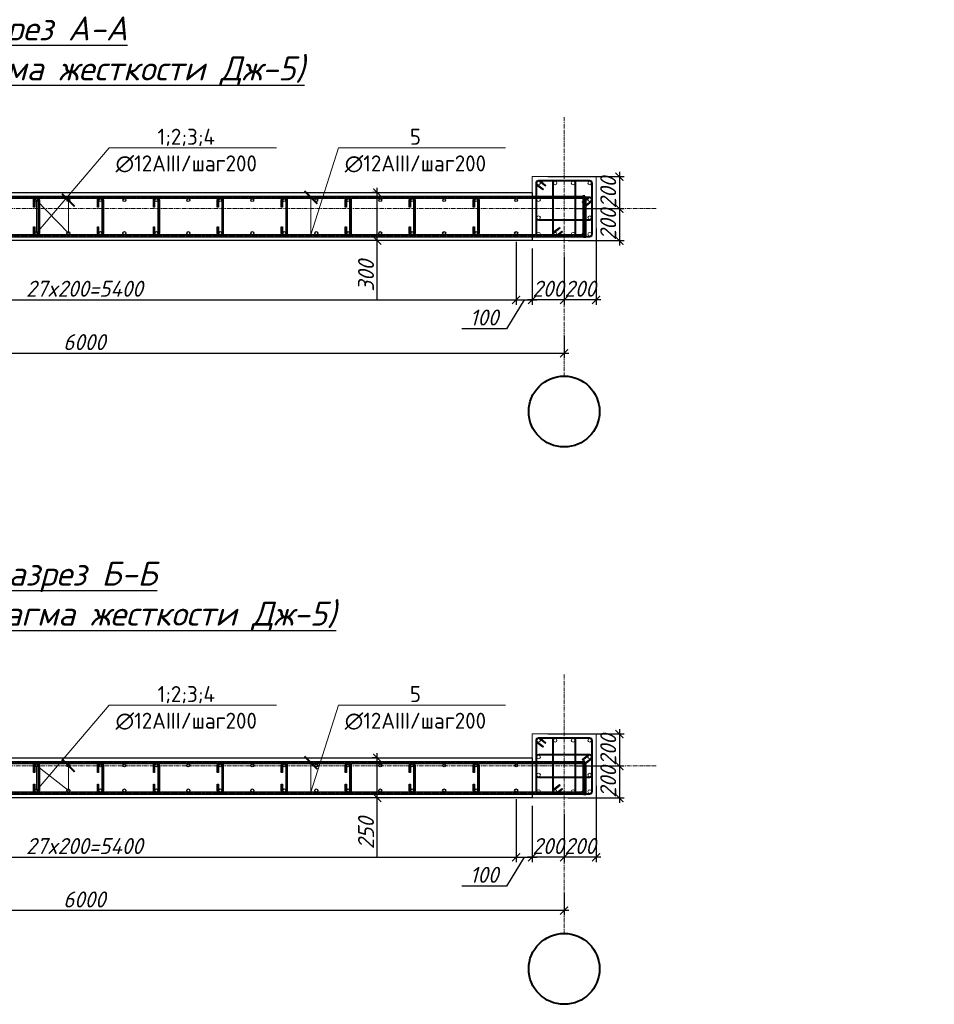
# Model space of a CAD drawing. Header units: millimetres. Extents: x -33345 to 4712671, y -3392 to 121473.
# Tile 1032 of 1056: x 4135651 to 4147090, y 68028 to 80336. Entities that reach past the tile are written whole.
import ezdxf
from ezdxf import colors
from ezdxf.entities.mleader import LeaderData, LeaderLine
from ezdxf.math import Vec2, Vec3

# ---------------------------------------------------------------- set-up
doc = ezdxf.new("R2010")
doc.units = ezdxf.units.MM
for name, pattern in [('AM_DIN_G_W050', [13.75, 9.75, -1.5, 1, -1.5]), ('ГОСТ 2.303 5', [24, 20, -1.5, 1, -1.5]), ('ГОСТ 2.303 6', [12, 8, -1.5, 1, -1.5]), ('осевая', [2, 1.25, -0.25, 0.25, -0.25])]:
    doc.linetypes.add(name, pattern=pattern)
for name, color, linetype, lineweight in [('.', 7, 'Continuous', 15), ('w-line', 7, 'Continuous', 0), ('w-Армирования', 172, 'Continuous', 30), ('КЖ_ОСИ', 1, 'Continuous', 25), ('ос КЖ', 242, 'осевая', 15)]:
    doc.layers.add(name, color=color, linetype=linetype, lineweight=lineweight)
doc.styles.add('_text', font='isocpeui.ttf')
doc.styles.add('GOST-2.304_Type-B', font='GOST Common.ttf')
doc.styles.add('GOST-2.304_Type-B_italic', font='GOST Common Italic.ttf')
doc.styles.add('X-U-RW-01$0$StyleROMANS', font='GOTHIC.TTF')
doc.dimstyles.new('A_100', dxfattribs={"dimtxt": 100, "dimasz": 50, "dimexe": 30, "dimexo": 50, "dimgap": 20, "dimtad": 1, "dimdec": 0, "dimtxsty": 'GOST-2.304_Type-B_italic', "dimblk": 'ARCHTICK', "dimcen": 0, "dimdle": 30, "dimclrd": 256, "dimclre": 256, "dimadec": 0, "dimazin": 0, "dimtfac": 1, "dimtdec": 0, "dimtmove": 0, "dimatfit": 3, "dimfxl": 1, "dimlwd": -1, "dimlwe": -1, "dimarcsym": 1})

# ---------------------------------------------------------------- blocks, each defined once
blk = doc.blocks.new('_ArchTick')
at = {"color": 0, "linetype": 'ByBlock', "const_width": 0.15}
blk.add_lwpolyline([(-0.5, -0.5), (0.5, 0.5)], dxfattribs=at)
blk = doc.blocks.new('*D790')
at = {"transparency": 16777216}
for p, q in [((3979193.3, 1530551.1), (3979193.3, 1530412.1)), ((3973193.3, 1530527.9), (3973193.3, 1530412.1)), ((3979223.3, 1530442.1), (3973163.3, 1530442.1))]:
    blk.add_line(p, q, dxfattribs=at)
at = {"layer": 'Defpoints', "color": 0, "lineweight": 0, "transparency": 16777216}
for p in [(3979193.3, 1530601.1), (3973193.3, 1530577.9), (3973193.3, 1530442.1)]:
    blk.add_point(p, dxfattribs=at)
at = {"transparency": 16777216, "xscale": 50, "yscale": 50, "zscale": 50, "rotation": 180}
blk.add_blockref('_ArchTick', (3973193.3, 1530442.1), dxfattribs=at)
at = {"transparency": 16777216, "xscale": 50, "yscale": 50, "zscale": 50}
blk.add_blockref('_ArchTick', (3979193.3, 1530442.1), dxfattribs=at)
at = {"color": 0, "transparency": 16777216, "insert": (3976193.3, 1530512.1), "char_height": 100, "attachment_point": 5, "style": 'GOST-2.304_Type-B_italic'}
blk.add_mtext('6000', dxfattribs=at)
blk = doc.blocks.new('sg')
at = {"layer": 'w-line', "color": 0, "ltscale": 100}
blk.add_lwpolyline([(-221433862, 49544442), (-221428862, 49544442), (-221428862, 49549442), (-221433862, 49549442)], close=True, dxfattribs=at)
at = {"layer": 'w-Армирования', "color": 0, "lineweight": 13, "ltscale": 100}
for points in [[(-221432986, 49548466), (-221433441, 49548827, -0.736456), (-221433362, 49549082), (-221429362, 49549082, -0.414214), (-221429222, 49548942), (-221429222, 49544942, -0.414214), (-221429362, 49544802), (-221433362, 49544802, -0.414214), (-221433502, 49544942), (-221433502, 49548942, -0.650993), (-221433268, 49549046), (-221432831, 49548700), (-221432782, 49548762), (-221433214, 49549105, 0.651037), (-221433582, 49548942), (-221433582, 49544942, 0.414214), (-221433362, 49544722), (-221429362, 49544722, 0.414214), (-221429142, 49544942), (-221429142, 49548942, 0.414214), (-221429362, 49549162), (-221433362, 49549162, 0.736455), (-221433487, 49548761), (-221433035, 49548403)], [(-221431684, 49545420), (-221432147, 49545053, 0.716172), (-221432062, 49544802), (-221430662, 49544802, 0.414214), (-221430522, 49544942), (-221430522, 49548942, 0.414214), (-221430662, 49549082), (-221432062, 49549082, 0.414214), (-221432202, 49548942), (-221432202, 49544942, 0.645115), (-221431970, 49544837), (-221431530, 49545186), (-221431480, 49545123), (-221431916, 49544778, -0.647456), (-221432282, 49544942), (-221432282, 49548942, -0.414214), (-221432062, 49549162), (-221430662, 49549162, -0.414214), (-221430442, 49548942), (-221430442, 49544942, -0.414214), (-221430662, 49544722), (-221432062, 49544722, -0.740274), (-221432185, 49545124), (-221431734, 49545482)], [(-221429895, 49547398), (-221429455, 49547747, -0.645139), (-221429222, 49547642), (-221429222, 49546242, -0.414214), (-221429362, 49546102), (-221433362, 49546102, -0.414214), (-221433502, 49546242), (-221433502, 49547642, -0.414214), (-221433362, 49547782), (-221429362, 49547782, -0.742415), (-221429285, 49547525), (-221429740, 49547164), (-221429691, 49547102), (-221429239, 49547459, 0.740274), (-221429362, 49547862), (-221433362, 49547862, 0.414214), (-221433582, 49547642), (-221433582, 49546242, 0.414214), (-221433362, 49546022), (-221429362, 49546022, 0.414214), (-221429142, 49546242), (-221429142, 49547642, 0.647459), (-221429508, 49547806), (-221429944, 49547461)]]:
    blk.add_lwpolyline(points, format="xyb", close=True, dxfattribs=at)
for centre in [(-221433362, 49548942), (-221432062, 49548942), (-221430662, 49548942), (-221429362, 49548942), (-221433362, 49547642), (-221429362, 49547642), (-221433362, 49546242), (-221429362, 49546242), (-221433362, 49544942), (-221432062, 49544942), (-221430662, 49544942), (-221429362, 49544942)]:
    blk.add_circle(centre, 140, dxfattribs=at)
at = {"layer": 'КЖ_ОСИ', "color": 0, "linetype": 'AM_DIN_G_W050', "lineweight": 13, "ltscale": 100}
for points in [[(-221432807, 49548731), (-221433250, 49549083, 0.627497), (-221433542, 49548942), (-221433542, 49544942, 0.414214), (-221433362, 49544762), (-221429362, 49544762, 0.414214), (-221429182, 49544942), (-221429182, 49548942, 0.414214), (-221429362, 49549122), (-221433362, 49549122, 0.701633), (-221433477, 49548804), (-221433011, 49548434)], [(-221431505, 49545154), (-221431949, 49544802, -0.630612), (-221432242, 49544942), (-221432242, 49548942, -0.414214), (-221432062, 49549122), (-221430662, 49549122, -0.414214), (-221430482, 49548942), (-221430482, 49544942, -0.414214), (-221430662, 49544762), (-221432062, 49544762, -0.630602), (-221432202, 49545055), (-221431709, 49545451)], [(-221429715, 49547133), (-221429222, 49547529, 0.630612), (-221429362, 49547822), (-221433362, 49547822, 0.414214), (-221433542, 49547642), (-221433542, 49546242, 0.414214), (-221433362, 49546062), (-221429362, 49546062, 0.414214), (-221429182, 49546242), (-221429182, 49547642, 0.630602), (-221429475, 49547782), (-221429919, 49547430)]]:
    blk.add_lwpolyline(points, format="xyb", dxfattribs=at)
blk = doc.blocks.new('*D794')
at = {"transparency": 16777216}
for p, q in [((3973493.6, 1531134.4), (3973493.6, 1530745.9)), ((3978893.6, 1531138.1), (3978893.6, 1530745.9)), ((3973463.6, 1530775.9), (3978923.6, 1530775.9))]:
    blk.add_line(p, q, dxfattribs=at)
at = {"layer": 'Defpoints', "color": 0, "lineweight": 0, "transparency": 16777216}
for p in [(3973493.6, 1531184.4), (3978893.6, 1531188.1), (3978893.6, 1530775.9)]:
    blk.add_point(p, dxfattribs=at)
at = {"transparency": 16777216, "xscale": 50, "yscale": 50, "zscale": 50, "rotation": 180}
blk.add_blockref('_ArchTick', (3973493.6, 1530775.9), dxfattribs=at)
at = {"transparency": 16777216, "xscale": 50, "yscale": 50, "zscale": 50}
blk.add_blockref('_ArchTick', (3978893.6, 1530775.9), dxfattribs=at)
at = {"color": 0, "transparency": 16777216, "insert": (3976193.6, 1530845.9), "char_height": 100, "attachment_point": 5, "style": 'GOST-2.304_Type-B_italic'}
blk.add_mtext('27x200=5400', dxfattribs=at)
blk = doc.blocks.new('*D795')
at = {"transparency": 16777216}
for p, q in [((3978893.6, 1531138.1), (3978893.6, 1530745.9)), ((3978993.3, 1531096.5), (3978993.3, 1530745.9)), ((3978943.5, 1530775.9), (3978832.2, 1530596.1)), ((3978863.6, 1530775.9), (3979023.3, 1530775.9)), ((3978832.2, 1530596.1), (3978554.1, 1530596.1))]:
    blk.add_line(p, q, dxfattribs=at)
at = {"layer": 'Defpoints', "color": 0, "lineweight": 0, "transparency": 16777216}
for p in [(3978893.6, 1531188.1), (3978993.3, 1531146.5), (3978993.3, 1530775.9)]:
    blk.add_point(p, dxfattribs=at)
at = {"transparency": 16777216, "xscale": 50, "yscale": 50, "zscale": 50, "rotation": 180}
blk.add_blockref('_ArchTick', (3978893.6, 1530775.9), dxfattribs=at)
at = {"transparency": 16777216, "xscale": 50, "yscale": 50, "zscale": 50}
blk.add_blockref('_ArchTick', (3978993.3, 1530775.9), dxfattribs=at)
at = {"color": 0, "transparency": 16777216, "insert": (3978693.1, 1530666.1), "char_height": 100, "attachment_point": 5, "style": 'GOST-2.304_Type-B_italic'}
blk.add_mtext('100', dxfattribs=at)
blk = doc.blocks.new('*D796')
at = {"transparency": 16777216}
for p, q in [((3978024.3, 1531116.5), (3978024.3, 1531476.5)), ((3978023.5, 1531446.5), (3977994.3, 1531446.5)), ((3978023.5, 1531146.5), (3977994.3, 1531146.5)), ((3978024.3, 1530777.8), (3978024.3, 1531146.5))]:
    blk.add_line(p, q, dxfattribs=at)
at = {"layer": 'Defpoints', "color": 0, "lineweight": 0, "transparency": 16777216}
for p in [(3978024.3, 1531446.5), (3978073.5, 1531446.5), (3978073.5, 1531146.5)]:
    blk.add_point(p, dxfattribs=at)
at = {"transparency": 16777216, "xscale": 50, "yscale": 50, "zscale": 50}
for p, rotation in [((3978024.3, 1531446.5), 90), ((3978024.3, 1531146.5), 270)]:
    blk.add_blockref('_ArchTick', p, dxfattribs=dict(at, rotation=rotation))
at = {"color": 0, "transparency": 16777216, "insert": (3977954.3, 1530926.4), "char_height": 100, "attachment_point": 5, "rotation": 90, "style": 'GOST-2.304_Type-B_italic'}
blk.add_mtext('300', dxfattribs=at)
blk = doc.blocks.new('*D799')
at = {"transparency": 16777216}
for p, q in [((3979393.3, 1531222.9), (3979393.3, 1530745.9)), ((3979193.3, 1531046.5), (3979193.3, 1530745.9)), ((3979423.3, 1530775.9), (3979163.3, 1530775.9))]:
    blk.add_line(p, q, dxfattribs=at)
at = {"layer": 'Defpoints', "color": 0, "lineweight": 0, "transparency": 16777216}
for p in [(3979393.3, 1531272.9), (3979193.3, 1531096.5), (3979193.3, 1530775.9)]:
    blk.add_point(p, dxfattribs=at)
at = {"transparency": 16777216, "xscale": 50, "yscale": 50, "zscale": 50, "rotation": 180}
blk.add_blockref('_ArchTick', (3979193.3, 1530775.9), dxfattribs=at)
at = {"transparency": 16777216, "xscale": 50, "yscale": 50, "zscale": 50}
blk.add_blockref('_ArchTick', (3979393.3, 1530775.9), dxfattribs=at)
at = {"color": 0, "transparency": 16777216, "insert": (3979293.3, 1530845.9), "char_height": 100, "attachment_point": 5, "style": 'GOST-2.304_Type-B_italic'}
blk.add_mtext('200', dxfattribs=at)
blk = doc.blocks.new('*D800')
at = {"transparency": 16777216}
for p, q in [((3978993.3, 1531096.5), (3978993.3, 1530745.9)), ((3979193.3, 1531046.5), (3979193.3, 1530745.9)), ((3979223.3, 1530775.9), (3978963.3, 1530775.9))]:
    blk.add_line(p, q, dxfattribs=at)
at = {"layer": 'Defpoints', "color": 0, "lineweight": 0, "transparency": 16777216}
for p in [(3978993.3, 1531146.5), (3979193.3, 1531096.5), (3978993.3, 1530775.9)]:
    blk.add_point(p, dxfattribs=at)
at = {"transparency": 16777216, "xscale": 50, "yscale": 50, "zscale": 50, "rotation": 180}
blk.add_blockref('_ArchTick', (3978993.3, 1530775.9), dxfattribs=at)
at = {"transparency": 16777216, "xscale": 50, "yscale": 50, "zscale": 50}
blk.add_blockref('_ArchTick', (3979193.3, 1530775.9), dxfattribs=at)
at = {"color": 0, "transparency": 16777216, "insert": (3979093.3, 1530845.9), "char_height": 100, "attachment_point": 5, "style": 'GOST-2.304_Type-B_italic'}
blk.add_mtext('200', dxfattribs=at)
blk = doc.blocks.new('*D801')
at = {"transparency": 16777216}
for p, q in [((3979091.8, 1531546.5), (3979568.7, 1531546.5)), ((3979538.7, 1531576.5), (3979538.7, 1531316.5)), ((3979268.2, 1531346.5), (3979568.7, 1531346.5))]:
    blk.add_line(p, q, dxfattribs=at)
at = {"layer": 'Defpoints', "color": 0, "lineweight": 0, "transparency": 16777216}
for p in [(3979041.8, 1531546.5), (3979218.2, 1531346.5), (3979538.7, 1531346.5)]:
    blk.add_point(p, dxfattribs=at)
at = {"transparency": 16777216, "xscale": 50, "yscale": 50, "zscale": 50}
for p, rotation in [((3979538.7, 1531546.5), 90), ((3979538.7, 1531346.5), 270)]:
    blk.add_blockref('_ArchTick', p, dxfattribs=dict(at, rotation=rotation))
at = {"color": 0, "transparency": 16777216, "insert": (3979468.7, 1531446.5), "char_height": 100, "attachment_point": 5, "rotation": 90, "style": 'GOST-2.304_Type-B_italic'}
blk.add_mtext('200', dxfattribs=at)
blk = doc.blocks.new('*D802')
at = {"transparency": 16777216}
for p, q in [((3979268.2, 1531346.5), (3979568.7, 1531346.5)), ((3979538.7, 1531376.5), (3979538.7, 1531116.5)), ((3979218.2, 1531146.5), (3979568.7, 1531146.5))]:
    blk.add_line(p, q, dxfattribs=at)
at = {"layer": 'Defpoints', "color": 0, "lineweight": 0, "transparency": 16777216}
for p in [(3979218.2, 1531346.5), (3979168.2, 1531146.5), (3979538.7, 1531146.5)]:
    blk.add_point(p, dxfattribs=at)
at = {"transparency": 16777216, "xscale": 50, "yscale": 50, "zscale": 50}
for p, rotation in [((3979538.7, 1531346.5), 90), ((3979538.7, 1531146.5), 270)]:
    blk.add_blockref('_ArchTick', p, dxfattribs=dict(at, rotation=rotation))
at = {"color": 0, "transparency": 16777216, "insert": (3979468.7, 1531246.5), "char_height": 100, "attachment_point": 5, "rotation": 90, "style": 'GOST-2.304_Type-B_italic'}
blk.add_mtext('200', dxfattribs=at)
blk = doc.blocks.new('*D803')
at = {"transparency": 16777216}
for p, q in [((3973193.3, 1527044.3), (3973193.3, 1526928.5)), ((3979193.3, 1527067.5), (3979193.3, 1526928.5)), ((3979223.3, 1526958.5), (3973163.3, 1526958.5))]:
    blk.add_line(p, q, dxfattribs=at)
at = {"layer": 'Defpoints', "color": 0, "lineweight": 0, "transparency": 16777216}
for p in [(3973193.3, 1527094.3), (3979193.3, 1527117.5), (3973193.3, 1526958.5)]:
    blk.add_point(p, dxfattribs=at)
at = {"transparency": 16777216, "xscale": 50, "yscale": 50, "zscale": 50, "rotation": 180}
blk.add_blockref('_ArchTick', (3973193.3, 1526958.5), dxfattribs=at)
at = {"transparency": 16777216, "xscale": 50, "yscale": 50, "zscale": 50}
blk.add_blockref('_ArchTick', (3979193.3, 1526958.5), dxfattribs=at)
at = {"color": 0, "transparency": 16777216, "insert": (3976193.3, 1527028.5), "char_height": 100, "attachment_point": 5, "style": 'GOST-2.304_Type-B_italic'}
blk.add_mtext('6000', dxfattribs=at)
blk = doc.blocks.new('*D807')
at = {"transparency": 16777216}
for p, q in [((3973493.6, 1527650.8), (3973493.6, 1527262.3)), ((3978893.6, 1527654.5), (3978893.6, 1527262.3)), ((3973463.6, 1527292.3), (3978923.6, 1527292.3))]:
    blk.add_line(p, q, dxfattribs=at)
at = {"layer": 'Defpoints', "color": 0, "lineweight": 0, "transparency": 16777216}
for p in [(3978893.6, 1527704.5), (3973493.6, 1527700.8), (3978893.6, 1527292.3)]:
    blk.add_point(p, dxfattribs=at)
at = {"transparency": 16777216, "xscale": 50, "yscale": 50, "zscale": 50, "rotation": 180}
blk.add_blockref('_ArchTick', (3973493.6, 1527292.3), dxfattribs=at)
at = {"transparency": 16777216, "xscale": 50, "yscale": 50, "zscale": 50}
blk.add_blockref('_ArchTick', (3978893.6, 1527292.3), dxfattribs=at)
at = {"color": 0, "transparency": 16777216, "insert": (3976193.6, 1527362.3), "char_height": 100, "attachment_point": 5, "style": 'GOST-2.304_Type-B_italic'}
blk.add_mtext('27x200=5400', dxfattribs=at)
blk = doc.blocks.new('*D808')
at = {"transparency": 16777216}
for p, q in [((3978893.6, 1527654.5), (3978893.6, 1527262.3)), ((3978993.3, 1527612.9), (3978993.3, 1527262.3)), ((3978943.5, 1527292.3), (3978832.2, 1527112.5)), ((3978863.6, 1527292.3), (3979023.3, 1527292.3)), ((3978832.2, 1527112.5), (3978554.1, 1527112.5))]:
    blk.add_line(p, q, dxfattribs=at)
at = {"layer": 'Defpoints', "color": 0, "lineweight": 0, "transparency": 16777216}
for p in [(3978893.6, 1527704.5), (3978993.3, 1527662.9), (3978993.3, 1527292.3)]:
    blk.add_point(p, dxfattribs=at)
at = {"transparency": 16777216, "xscale": 50, "yscale": 50, "zscale": 50, "rotation": 180}
blk.add_blockref('_ArchTick', (3978893.6, 1527292.3), dxfattribs=at)
at = {"transparency": 16777216, "xscale": 50, "yscale": 50, "zscale": 50}
blk.add_blockref('_ArchTick', (3978993.3, 1527292.3), dxfattribs=at)
at = {"color": 0, "transparency": 16777216, "insert": (3978693.1, 1527182.5), "char_height": 100, "attachment_point": 5, "style": 'GOST-2.304_Type-B_italic'}
blk.add_mtext('100', dxfattribs=at)
blk = doc.blocks.new('*D809')
at = {"transparency": 16777216}
for p, q in [((3978023.5, 1527912.9), (3977994.3, 1527912.9)), ((3978024.3, 1527632.9), (3978024.3, 1527942.9)), ((3978023.5, 1527662.9), (3977994.3, 1527662.9)), ((3978024.3, 1527294.3), (3978024.3, 1527662.9))]:
    blk.add_line(p, q, dxfattribs=at)
at = {"layer": 'Defpoints', "color": 0, "lineweight": 0, "transparency": 16777216}
for p in [(3978024.3, 1527912.9), (3978073.5, 1527912.9), (3978073.5, 1527662.9)]:
    blk.add_point(p, dxfattribs=at)
at = {"transparency": 16777216, "xscale": 50, "yscale": 50, "zscale": 50}
for p, rotation in [((3978024.3, 1527912.9), 90), ((3978024.3, 1527662.9), 270)]:
    blk.add_blockref('_ArchTick', p, dxfattribs=dict(at, rotation=rotation))
at = {"color": 0, "transparency": 16777216, "insert": (3977954.3, 1527442.8), "char_height": 100, "attachment_point": 5, "rotation": 90, "style": 'GOST-2.304_Type-B_italic'}
blk.add_mtext('250', dxfattribs=at)
blk = doc.blocks.new('*D812')
at = {"transparency": 16777216}
for p, q in [((3979393.3, 1527739.3), (3979393.3, 1527262.3)), ((3979193.3, 1527562.9), (3979193.3, 1527262.3)), ((3979423.3, 1527292.3), (3979163.3, 1527292.3))]:
    blk.add_line(p, q, dxfattribs=at)
at = {"layer": 'Defpoints', "color": 0, "lineweight": 0, "transparency": 16777216}
for p in [(3979393.3, 1527789.3), (3979193.3, 1527612.9), (3979193.3, 1527292.3)]:
    blk.add_point(p, dxfattribs=at)
at = {"transparency": 16777216, "xscale": 50, "yscale": 50, "zscale": 50, "rotation": 180}
blk.add_blockref('_ArchTick', (3979193.3, 1527292.3), dxfattribs=at)
at = {"transparency": 16777216, "xscale": 50, "yscale": 50, "zscale": 50}
blk.add_blockref('_ArchTick', (3979393.3, 1527292.3), dxfattribs=at)
at = {"color": 0, "transparency": 16777216, "insert": (3979293.3, 1527362.3), "char_height": 100, "attachment_point": 5, "style": 'GOST-2.304_Type-B_italic'}
blk.add_mtext('200', dxfattribs=at)
blk = doc.blocks.new('*D813')
at = {"transparency": 16777216}
for p, q in [((3978993.3, 1527612.9), (3978993.3, 1527262.3)), ((3979193.3, 1527562.9), (3979193.3, 1527262.3)), ((3979223.3, 1527292.3), (3978963.3, 1527292.3))]:
    blk.add_line(p, q, dxfattribs=at)
at = {"layer": 'Defpoints', "color": 0, "lineweight": 0, "transparency": 16777216}
for p in [(3978993.3, 1527662.9), (3979193.3, 1527612.9), (3978993.3, 1527292.3)]:
    blk.add_point(p, dxfattribs=at)
at = {"transparency": 16777216, "xscale": 50, "yscale": 50, "zscale": 50, "rotation": 180}
blk.add_blockref('_ArchTick', (3978993.3, 1527292.3), dxfattribs=at)
at = {"transparency": 16777216, "xscale": 50, "yscale": 50, "zscale": 50}
blk.add_blockref('_ArchTick', (3979193.3, 1527292.3), dxfattribs=at)
at = {"color": 0, "transparency": 16777216, "insert": (3979093.3, 1527362.3), "char_height": 100, "attachment_point": 5, "style": 'GOST-2.304_Type-B_italic'}
blk.add_mtext('200', dxfattribs=at)
blk = doc.blocks.new('*D814')
at = {"transparency": 16777216}
for p, q in [((3979538.7, 1528092.9), (3979538.7, 1527832.9)), ((3979091.8, 1528062.9), (3979568.7, 1528062.9)), ((3979268.2, 1527862.9), (3979568.7, 1527862.9))]:
    blk.add_line(p, q, dxfattribs=at)
at = {"layer": 'Defpoints', "color": 0, "lineweight": 0, "transparency": 16777216}
for p in [(3979041.8, 1528062.9), (3979218.2, 1527862.9), (3979538.7, 1527862.9)]:
    blk.add_point(p, dxfattribs=at)
at = {"transparency": 16777216, "xscale": 50, "yscale": 50, "zscale": 50}
for p, rotation in [((3979538.7, 1528062.9), 90), ((3979538.7, 1527862.9), 270)]:
    blk.add_blockref('_ArchTick', p, dxfattribs=dict(at, rotation=rotation))
at = {"color": 0, "transparency": 16777216, "insert": (3979468.7, 1527962.9), "char_height": 100, "attachment_point": 5, "rotation": 90, "style": 'GOST-2.304_Type-B_italic'}
blk.add_mtext('200', dxfattribs=at)
blk = doc.blocks.new('*D815')
at = {"transparency": 16777216}
for p, q in [((3979538.7, 1527892.9), (3979538.7, 1527632.9)), ((3979268.2, 1527862.9), (3979568.7, 1527862.9)), ((3979218.2, 1527662.9), (3979568.7, 1527662.9))]:
    blk.add_line(p, q, dxfattribs=at)
at = {"layer": 'Defpoints', "color": 0, "lineweight": 0, "transparency": 16777216}
for p in [(3979218.2, 1527862.9), (3979168.2, 1527662.9), (3979538.7, 1527662.9)]:
    blk.add_point(p, dxfattribs=at)
at = {"transparency": 16777216, "xscale": 50, "yscale": 50, "zscale": 50}
for p, rotation in [((3979538.7, 1527862.9), 90), ((3979538.7, 1527662.9), 270)]:
    blk.add_blockref('_ArchTick', p, dxfattribs=dict(at, rotation=rotation))
at = {"color": 0, "transparency": 16777216, "insert": (3979468.7, 1527762.9), "char_height": 100, "attachment_point": 5, "rotation": 90, "style": 'GOST-2.304_Type-B_italic'}
blk.add_mtext('200', dxfattribs=at)
blk = doc.blocks.new('УЫКОН')
at = {"color": 0, "lineweight": 30, "ltscale": 12}
for points in [[(3973058.3, 1531426.5), (3973058.3, 1531194.7, 0.414214), (3973083.5, 1531169.5), (3979298.1, 1531169.5, 0.414214), (3979323.3, 1531194.7), (3979323.3, 1531426.5), (3979309.3, 1531426.5), (3979309.3, 1531194.7, -0.497915), (3979298.1, 1531183.5), (3973083.5, 1531183.5, -0.414214), (3973072.3, 1531194.7), (3973072.3, 1531426.5)], [(3973064, 1531166.5), (3973064, 1531398.3, -0.414214), (3973089.2, 1531423.5), (3979303.8, 1531423.5, -0.414214), (3979329, 1531398.3), (3979329, 1531166.5), (3979315, 1531166.5), (3979315, 1531398.3, 0.497915), (3979303.8, 1531409.5), (3973089.2, 1531409.5, 0.414214), (3973078, 1531398.3), (3973078, 1531166.5)], [(3975882.5, 1531232.5), (3975882.5, 1531193.1, 1), (3975904.1, 1531193.1), (3975904.1, 1531399.9, 1.000001), (3975882.5, 1531399.9), (3975882.5, 1531355.3), (3975874.5, 1531355.3), (3975874.5, 1531399.9, -1), (3975912.1, 1531399.9), (3975912.1, 1531193.1, -1), (3975874.5, 1531193.1), (3975874.5, 1531232.5)], [(3976282.5, 1531232.5), (3976282.5, 1531193.1, 1), (3976304.1, 1531193.1), (3976304.1, 1531399.9, 1.000001), (3976282.5, 1531399.9), (3976282.5, 1531355.3), (3976274.5, 1531355.3), (3976274.5, 1531399.9, -1), (3976312.1, 1531399.9), (3976312.1, 1531193.1, -1), (3976274.5, 1531193.1), (3976274.5, 1531232.5)], [(3976632.5, 1531232.5), (3976632.5, 1531193.1, 1), (3976654.1, 1531193.1), (3976654.1, 1531399.9, 1.000001), (3976632.5, 1531399.9), (3976632.5, 1531355.3), (3976624.5, 1531355.3), (3976624.5, 1531399.9, -1), (3976662.1, 1531399.9), (3976662.1, 1531193.1, -1), (3976624.5, 1531193.1), (3976624.5, 1531232.5)], [(3977032.5, 1531232.5), (3977032.5, 1531193.1, 1), (3977054.1, 1531193.1), (3977054.1, 1531399.9, 1.000001), (3977032.5, 1531399.9), (3977032.5, 1531355.3), (3977024.5, 1531355.3), (3977024.5, 1531399.9, -1), (3977062.1, 1531399.9), (3977062.1, 1531193.1, -1), (3977024.5, 1531193.1), (3977024.5, 1531232.5)], [(3977432.5, 1531232.5), (3977432.5, 1531193.1, 1), (3977454.1, 1531193.1), (3977454.1, 1531399.9, 1.000001), (3977432.5, 1531399.9), (3977432.5, 1531355.3), (3977424.5, 1531355.3), (3977424.5, 1531399.9, -1), (3977462.1, 1531399.9), (3977462.1, 1531193.1, -1), (3977424.5, 1531193.1), (3977424.5, 1531232.5)], [(3977832.5, 1531232.5), (3977832.5, 1531193.1, 1), (3977854.1, 1531193.1), (3977854.1, 1531399.9, 1.000001), (3977832.5, 1531399.9), (3977832.5, 1531355.3), (3977824.5, 1531355.3), (3977824.5, 1531399.9, -1), (3977862.1, 1531399.9), (3977862.1, 1531193.1, -1), (3977824.5, 1531193.1), (3977824.5, 1531232.5)], [(3978232.5, 1531232.5), (3978232.5, 1531193.1, 1), (3978254.1, 1531193.1), (3978254.1, 1531399.9, 1.000001), (3978232.5, 1531399.9), (3978232.5, 1531355.3), (3978224.5, 1531355.3), (3978224.5, 1531399.9, -1), (3978262.1, 1531399.9), (3978262.1, 1531193.1, -1), (3978224.5, 1531193.1), (3978224.5, 1531232.5)], [(3978632.5, 1531232.5), (3978632.5, 1531193.1, 1), (3978654.1, 1531193.1), (3978654.1, 1531399.9, 1.000001), (3978632.5, 1531399.9), (3978632.5, 1531355.3), (3978624.5, 1531355.3), (3978624.5, 1531399.9, -1), (3978662.1, 1531399.9), (3978662.1, 1531193.1, -1), (3978624.5, 1531193.1), (3978624.5, 1531232.5)], [(3973058.3, 1527892.9), (3973058.3, 1527711.1, 0.414214), (3973083.5, 1527685.9), (3979298.1, 1527685.9, 0.414214), (3979323.3, 1527711.1), (3979323.3, 1527892.9), (3979309.3, 1527892.9), (3979309.3, 1527711.1, -0.497915), (3979298.1, 1527699.9), (3973083.5, 1527699.9, -0.414214), (3973072.3, 1527711.1), (3973072.3, 1527892.9)], [(3973064, 1527682.9), (3973064, 1527864.7, -0.414214), (3973089.2, 1527889.9), (3979303.8, 1527889.9, -0.414214), (3979329, 1527864.7), (3979329, 1527682.9), (3979315, 1527682.9), (3979315, 1527864.7, 0.497915), (3979303.8, 1527875.9), (3973089.2, 1527875.9, 0.414214), (3973078, 1527864.7), (3973078, 1527682.9)], [(3975882.5, 1527748.9), (3975882.5, 1527709.5, 1), (3975904.1, 1527709.5), (3975904.1, 1527866.3, 1.000001), (3975882.5, 1527866.3), (3975882.5, 1527821.8), (3975874.5, 1527821.8), (3975874.5, 1527866.3, -1), (3975912.1, 1527866.3), (3975912.1, 1527709.5, -1), (3975874.5, 1527709.5), (3975874.5, 1527748.9)], [(3976282.5, 1527748.9), (3976282.5, 1527709.5, 1), (3976304.1, 1527709.5), (3976304.1, 1527866.3, 1.000001), (3976282.5, 1527866.3), (3976282.5, 1527821.8), (3976274.5, 1527821.8), (3976274.5, 1527866.3, -1), (3976312.1, 1527866.3), (3976312.1, 1527709.5, -1), (3976274.5, 1527709.5), (3976274.5, 1527748.9)], [(3976632.5, 1527748.9), (3976632.5, 1527709.5, 1), (3976654.1, 1527709.5), (3976654.1, 1527866.3, 1.000001), (3976632.5, 1527866.3), (3976632.5, 1527821.8), (3976624.5, 1527821.8), (3976624.5, 1527866.3, -1), (3976662.1, 1527866.3), (3976662.1, 1527709.5, -1), (3976624.5, 1527709.5), (3976624.5, 1527748.9)], [(3977032.5, 1527748.9), (3977032.5, 1527709.5, 1), (3977054.1, 1527709.5), (3977054.1, 1527866.3, 1.000001), (3977032.5, 1527866.3), (3977032.5, 1527821.8), (3977024.5, 1527821.8), (3977024.5, 1527866.3, -1), (3977062.1, 1527866.3), (3977062.1, 1527709.5, -1), (3977024.5, 1527709.5), (3977024.5, 1527748.9)], [(3977432.5, 1527748.9), (3977432.5, 1527709.5, 1), (3977454.1, 1527709.5), (3977454.1, 1527866.3, 1.000001), (3977432.5, 1527866.3), (3977432.5, 1527821.8), (3977424.5, 1527821.8), (3977424.5, 1527866.3, -1), (3977462.1, 1527866.3), (3977462.1, 1527709.5, -1), (3977424.5, 1527709.5), (3977424.5, 1527748.9)], [(3977832.5, 1527748.9), (3977832.5, 1527709.5, 1), (3977854.1, 1527709.5), (3977854.1, 1527866.3, 1.000001), (3977832.5, 1527866.3), (3977832.5, 1527821.8), (3977824.5, 1527821.8), (3977824.5, 1527866.3, -1), (3977862.1, 1527866.3), (3977862.1, 1527709.5, -1), (3977824.5, 1527709.5), (3977824.5, 1527748.9)], [(3978232.5, 1527748.9), (3978232.5, 1527709.5, 1), (3978254.1, 1527709.5), (3978254.1, 1527866.3, 1.000001), (3978232.5, 1527866.3), (3978232.5, 1527821.8), (3978224.5, 1527821.8), (3978224.5, 1527866.3, -1), (3978262.1, 1527866.3), (3978262.1, 1527709.5, -1), (3978224.5, 1527709.5), (3978224.5, 1527748.9)], [(3978632.5, 1527748.9), (3978632.5, 1527709.5, 1), (3978654.1, 1527709.5), (3978654.1, 1527866.3, 1.000001), (3978632.5, 1527866.3), (3978632.5, 1527821.8), (3978624.5, 1527821.8), (3978624.5, 1527866.3, -1), (3978662.1, 1527866.3), (3978662.1, 1527709.5, -1), (3978624.5, 1527709.5), (3978624.5, 1527748.9)]]:
    blk.add_lwpolyline(points, format="xyb", close=True, dxfattribs=at)
at = {"color": 0, "linetype": 'ГОСТ 2.303 5'}
for points in [[(3979316.3, 1531426.5), (3979316.3, 1531194.7, -0.414214), (3979298.1, 1531176.5), (3973083.5, 1531176.5, -0.414214), (3973065.3, 1531194.7), (3973065.3, 1531426.5)], [(3979322, 1531166.5), (3979322, 1531398.3, 0.414214), (3979303.8, 1531416.5), (3973089.2, 1531416.5, 0.414214), (3973071, 1531398.3), (3973071, 1531166.5)], [(3979316.3, 1527892.9), (3979316.3, 1527711.1, -0.414214), (3979298.1, 1527692.9), (3973083.5, 1527692.9, -0.414214), (3973065.3, 1527711.1), (3973065.3, 1527892.9)], [(3979322, 1527682.9), (3979322, 1527864.7, 0.414214), (3979303.8, 1527882.9), (3973089.2, 1527882.9, 0.414214), (3973071, 1527864.7), (3973071, 1527682.9)]]:
    blk.add_lwpolyline(points, format="xyb", dxfattribs=at)
for points in [[(3973393.3, 1531446.5), (3978993.3, 1531446.5), (3978993.3, 1531146.5), (3973393.3, 1531146.5)], [(3973393.3, 1527912.9), (3978993.3, 1527912.9), (3978993.3, 1527662.9), (3973393.3, 1527662.9)]]:
    blk.add_lwpolyline(points, close=True)
at = {"color": 0, "linetype": 'ГОСТ 2.303 6'}
for points in [[(3975878.5, 1531232.5), (3975878.5, 1531193.1, 1), (3975908.1, 1531193.1), (3975908.1, 1531399.9, 1), (3975878.5, 1531399.9), (3975878.5, 1531355.3)], [(3976278.5, 1531232.5), (3976278.5, 1531193.1, 1), (3976308.1, 1531193.1), (3976308.1, 1531399.9, 1), (3976278.5, 1531399.9), (3976278.5, 1531355.3)], [(3976628.5, 1531232.5), (3976628.5, 1531193.1, 1), (3976658.1, 1531193.1), (3976658.1, 1531399.9, 1), (3976628.5, 1531399.9), (3976628.5, 1531355.3)], [(3977028.5, 1531232.5), (3977028.5, 1531193.1, 1), (3977058.1, 1531193.1), (3977058.1, 1531399.9, 1), (3977028.5, 1531399.9), (3977028.5, 1531355.3)], [(3977428.5, 1531232.5), (3977428.5, 1531193.1, 1), (3977458.1, 1531193.1), (3977458.1, 1531399.9, 1), (3977428.5, 1531399.9), (3977428.5, 1531355.3)], [(3977828.5, 1531232.5), (3977828.5, 1531193.1, 1), (3977858.1, 1531193.1), (3977858.1, 1531399.9, 1), (3977828.5, 1531399.9), (3977828.5, 1531355.3)], [(3978228.5, 1531232.5), (3978228.5, 1531193.1, 1), (3978258.1, 1531193.1), (3978258.1, 1531399.9, 1), (3978228.5, 1531399.9), (3978228.5, 1531355.3)], [(3978628.5, 1531232.5), (3978628.5, 1531193.1, 1), (3978658.1, 1531193.1), (3978658.1, 1531399.9, 1), (3978628.5, 1531399.9), (3978628.5, 1531355.3)], [(3975878.5, 1527748.9), (3975878.5, 1527709.5, 1), (3975908.1, 1527709.5), (3975908.1, 1527866.3, 1), (3975878.5, 1527866.3), (3975878.5, 1527821.8)], [(3976278.5, 1527748.9), (3976278.5, 1527709.5, 1), (3976308.1, 1527709.5), (3976308.1, 1527866.3, 1), (3976278.5, 1527866.3), (3976278.5, 1527821.8)], [(3976628.5, 1527748.9), (3976628.5, 1527709.5, 1), (3976658.1, 1527709.5), (3976658.1, 1527866.3, 1), (3976628.5, 1527866.3), (3976628.5, 1527821.8)], [(3977028.5, 1527748.9), (3977028.5, 1527709.5, 1), (3977058.1, 1527709.5), (3977058.1, 1527866.3, 1), (3977028.5, 1527866.3), (3977028.5, 1527821.8)], [(3977428.5, 1527748.9), (3977428.5, 1527709.5, 1), (3977458.1, 1527709.5), (3977458.1, 1527866.3, 1), (3977428.5, 1527866.3), (3977428.5, 1527821.8)], [(3977828.5, 1527748.9), (3977828.5, 1527709.5, 1), (3977858.1, 1527709.5), (3977858.1, 1527866.3, 1), (3977828.5, 1527866.3), (3977828.5, 1527821.8)], [(3978228.5, 1527748.9), (3978228.5, 1527709.5, 1), (3978258.1, 1527709.5), (3978258.1, 1527866.3, 1), (3978228.5, 1527866.3), (3978228.5, 1527821.8)], [(3978628.5, 1527748.9), (3978628.5, 1527709.5, 1), (3978658.1, 1527709.5), (3978658.1, 1527866.3, 1), (3978628.5, 1527866.3), (3978628.5, 1527821.8)]]:
    blk.add_lwpolyline(points, format="xyb", dxfattribs=at)
at = {"color": 0, "lineweight": 30, "ltscale": 4}
for centre, radius in [((3975893.3, 1531399.9), 9), ((3976093.3, 1531399.9), 9), ((3976293.3, 1531399.9), 9), ((3976443.3, 1531399.9), 9), ((3976643.3, 1531399.9), 9), ((3976843.3, 1531399.9), 9), ((3977043.3, 1531399.9), 9), ((3977243.3, 1531399.9), 9), ((3977443.3, 1531399.9), 9), ((3977643.3, 1531399.9), 9), ((3977843.3, 1531399.9), 9), ((3978043.3, 1531399.9), 9), ((3978243.3, 1531399.9), 9), ((3978443.3, 1531399.9), 9), ((3978643.3, 1531399.9), 9), ((3978893.3, 1531399.9), 9), ((3975893.3, 1531193.1), 9.6), ((3976093.3, 1531193.1), 9.6), ((3976293.3, 1531193.1), 9.6), ((3976443.3, 1531193.1), 9.6), ((3976643.3, 1531193.1), 9.6), ((3976843.3, 1531193.1), 9.6), ((3977043.3, 1531193.1), 9.6), ((3977243.3, 1531193.1), 9.6), ((3977443.3, 1531193.1), 9.6), ((3977643.3, 1531193.1), 9.6), ((3977843.3, 1531193.1), 9.6), ((3978043.3, 1531193.1), 9.6), ((3978243.3, 1531193.1), 9.6), ((3978443.3, 1531193.1), 9.6), ((3978643.3, 1531193.1), 9.6), ((3978893.3, 1531193.1), 9.6), ((3975893.3, 1527866.3), 9), ((3976093.3, 1527866.3), 9), ((3976293.3, 1527866.3), 9), ((3976443.3, 1527866.3), 9), ((3976643.3, 1527866.3), 9), ((3976843.3, 1527866.3), 9), ((3977043.3, 1527866.3), 9), ((3977243.3, 1527866.3), 9), ((3977443.3, 1527866.3), 9), ((3977643.3, 1527866.3), 9), ((3977843.3, 1527866.3), 9), ((3978043.3, 1527866.3), 9), ((3978243.3, 1527866.3), 9), ((3978443.3, 1527866.3), 9), ((3978643.3, 1527866.3), 9), ((3978893.3, 1527866.3), 9), ((3975893.3, 1527709.5), 9.6), ((3976093.3, 1527709.5), 9.6), ((3976293.3, 1527709.5), 9.6), ((3976443.3, 1527709.5), 9.6), ((3976643.3, 1527709.5), 9.6), ((3976843.3, 1527709.5), 9.6), ((3977043.3, 1527709.5), 9.6), ((3977243.3, 1527709.5), 9.6), ((3977443.3, 1527709.5), 9.6), ((3977643.3, 1527709.5), 9.6), ((3977843.3, 1527709.5), 9.6), ((3978043.3, 1527709.5), 9.6), ((3978243.3, 1527709.5), 9.6), ((3978443.3, 1527709.5), 9.6), ((3978643.3, 1527709.5), 9.6), ((3978893.3, 1527709.5), 9.6)]:
    blk.add_circle(centre, radius, dxfattribs=at)
at = {"lineweight": 40}
for centre in [(3979193.3, 1530078.2), (3979193.3, 1526594.7)]:
    blk.add_circle(centre, 221.5, dxfattribs=at)
at = {"layer": 'ос КЖ', "lineweight": 15, "ltscale": 20}
for p, q in [((3979193.3, 1531917.3), (3979193.3, 1530299.7)), ((3979193.3, 1528433.7), (3979193.3, 1526816.2))]:
    blk.add_line(p, q, dxfattribs=at)
for points in [[(3979769.3, 1531346.5), (3979068.8, 1531346.5), (3973459, 1531346.5), (3972311.2, 1531346.5)], [(3979769.3, 1527862.9), (3979068.8, 1527862.9), (3973459, 1527862.9), (3972311.2, 1527862.9)]]:
    blk.add_lwpolyline(points, dxfattribs=at)
at = {"lineweight": 13, "xscale": 0.07999999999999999, "yscale": 0.07999999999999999, "zscale": 0.07999999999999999}
for p in [(21693702.3, -2432408.9), (21693702.3, -2435892.5)]:
    blk.add_blockref('sg', p, dxfattribs=at)
at = {"ltscale": 20, "char_height": 150, "width": 7656.631, "attachment_point": 5, "style": '_text'}
for s, insert in [('{\\LРазрез А-А \\PПлан (диафрагма жесткости Дж-5) }', (3975924, 1532327.5)), ('{\\LРазрез Б-Б\\PПлан (диафрагма жесткости Дж-5) }', (3976121.4, 1528919.7))]:
    blk.add_mtext(s, dxfattribs=dict(at, insert=insert))
for base, p1, p2, angle, picture, middle in [((3979538.7, 1531346.5), (3979041.8, 1531546.5), (3979218.2, 1531346.5), 270, '*D801', (3979538.7, 1531446.5)), ((3978024.3, 1531446.5), (3978073.5, 1531146.5), (3978073.5, 1531446.5), 90, '*D796', (3978102.8, 1530926.4)), ((3979538.7, 1531146.5), (3979218.2, 1531346.5), (3979168.2, 1531146.5), 270, '*D802', (3979538.7, 1531246.5)), ((3979193.3, 1530775.9), (3979393.3, 1531272.9), (3979193.3, 1531096.5), 180, '*D799', (3979293.3, 1530775.9)), ((3978993.3, 1530775.9), (3979193.3, 1531096.5), (3978993.3, 1531146.5), 180, '*D800', (3979093.3, 1530775.9)), ((3979538.7, 1527862.9), (3979041.8, 1528062.9), (3979218.2, 1527862.9), 270, '*D814', (3979538.7, 1527962.9)), ((3978024.3, 1527912.9), (3978073.5, 1527662.9), (3978073.5, 1527912.9), 90, '*D809', (3978102.8, 1527442.8)), ((3979538.7, 1527662.9), (3979218.2, 1527862.9), (3979168.2, 1527662.9), 270, '*D815', (3979538.7, 1527762.9)), ((3979193.3, 1527292.3), (3979393.3, 1527789.3), (3979193.3, 1527612.9), 180, '*D812', (3979293.3, 1527292.3)), ((3978993.3, 1527292.3), (3979193.3, 1527612.9), (3978993.3, 1527662.9), 180, '*D813', (3979093.3, 1527292.3))]:
    dim = blk.add_linear_dim(base=base, p1=p1, p2=p2, angle=angle, dimstyle='A_100', override={"dimtmove": 1})
    dim.commit()
    dim.dimension.update_dxf_attribs({"geometry": picture, "text_midpoint": middle, "dimtype": 128})
for base, p1, p2, picture, middle in [((3978893.6, 1530775.9), (3973493.6, 1531184.4), (3978893.6, 1531188.1), '*D794', (3976193.6, 1530845.9)), ((3978893.6, 1527292.3), (3973493.6, 1527700.8), (3978893.6, 1527704.5), '*D807', (3976193.6, 1527362.3))]:
    dim = blk.add_linear_dim(base=base, p1=p1, p2=p2, text='27x200=<>', dimstyle='A_100')
    dim.commit()
    dim.dimension.update_dxf_attribs({"geometry": picture, "text_midpoint": middle})
for base, p1, p2, picture, middle in [((3978993.3, 1530775.9), (3978893.6, 1531188.1), (3978993.3, 1531146.5), '*D795', (3978812.2, 1530596.1)), ((3978993.3, 1527292.3), (3978893.6, 1527704.5), (3978993.3, 1527662.9), '*D808', (3978812.2, 1527112.5))]:
    dim = blk.add_linear_dim(base=base, p1=p1, p2=p2, dimstyle='A_100', override={"dimtmove": 1})
    dim.commit()
    dim.dimension.update_dxf_attribs({"geometry": picture, "text_midpoint": middle, "dimtype": 128})
for base, p1, p2, picture, middle in [((3973193.3, 1530442.1), (3979193.3, 1530601.1), (3973193.3, 1530577.9), '*D790', (3976193.3, 1530512.1)), ((3973193.3, 1526958.5), (3979193.3, 1527117.5), (3973193.3, 1527094.3), '*D803', (3976193.3, 1527028.5))]:
    dim = blk.add_linear_dim(base=base, p1=p1, p2=p2, angle=180, dimstyle='A_100')
    dim.commit()
    dim.dimension.update_dxf_attribs({"geometry": picture, "text_midpoint": middle})
ml = blk.add_multileader_mtext('Standard')
ml.set_content('1;2;3;4\\P\\pxqc;∅12AIII/шаг200', color=256, style='GOST-2.304_Type-B')
ml.set_leader_properties()
ml.set_arrow_properties(name='ARCHTICK')
ml.build(insert=Vec2(0, 0))
ml.multileader.update_dxf_attribs({"text_left_attachment_type": 6, "text_right_attachment_type": 6, "arrow_head_size": 80})
ctx = ml.context
ctx.base_point, ctx.char_height, ctx.arrow_head_size, ctx.plane_origin = Vec3(3976356.6, 1531726), 100, 80, Vec3(3977058.2, 1531539.1)
ctx.left_attachment, ctx.right_attachment, ctx.text_align_type = 6, 6, 1
notes = []
notes.append((ctx, [(1, (1, 1, 0), (3976348.6, 1531726), (1, 0), 8, [(3, [(3976093.3, 1531399.9), (3976093.3, 1531193.1), (3975893.3, 1531399.9), (3975893.3, 1531193.1)], 0, [])])]))
ctx.mtext.insert, ctx.mtext.rotation, ctx.mtext.alignment, ctx.mtext.flow_direction = Vec3(3976830.2, 1531846), 6.283185, 2, 5
ml = blk.add_multileader_mtext('Standard')
ml.set_content('5\\P\\pxqc;∅12AIII/шаг200', color=256, style='GOST-2.304_Type-B')
ml.set_leader_properties()
ml.set_arrow_properties(name='ARCHTICK')
ml.build(insert=Vec2(0, 0))
ml.multileader.update_dxf_attribs({"text_left_attachment_type": 6, "text_right_attachment_type": 6, "arrow_head_size": 80})
ctx = ml.context
ctx.base_point, ctx.char_height, ctx.arrow_head_size, ctx.plane_origin = Vec3(3977789.7, 1531726), 100, 80, Vec3(3978491.2, 1531539.1)
ctx.left_attachment, ctx.right_attachment, ctx.text_align_type = 6, 6, 1
notes.append((ctx, [(1, (1, 1, 0), (3977781.7, 1531726), (1, 0), 8, [(1, [(3977610.1, 1531416.5), (3977610.1, 1531183.5)], 0, [])])]))
ctx.mtext.insert, ctx.mtext.rotation, ctx.mtext.alignment, ctx.mtext.flow_direction = Vec3(3978263.2, 1531846), 6.283185, 2, 5
ml = blk.add_multileader_mtext('Standard')
ml.set_content('1;2;3;4\\P\\pxqc;∅12AIII/шаг200', color=256, style='GOST-2.304_Type-B')
ml.set_leader_properties()
ml.set_arrow_properties(name='ARCHTICK')
ml.build(insert=Vec2(0, 0))
ml.multileader.update_dxf_attribs({"text_left_attachment_type": 6, "text_right_attachment_type": 6, "arrow_head_size": 80})
ctx = ml.context
ctx.base_point, ctx.char_height, ctx.arrow_head_size, ctx.plane_origin = Vec3(3976356.6, 1528242.4), 100, 80, Vec3(3977058.2, 1528055.5)
ctx.left_attachment, ctx.right_attachment, ctx.text_align_type = 6, 6, 1
notes.append((ctx, [(1, (1, 1, 0), (3976348.6, 1528242.4), (1, 0), 8, [(3, [(3976093.3, 1527866.3), (3976093.3, 1527709.5), (3975893.3, 1527866.3), (3975893.3, 1527709.5)], 0, [])])]))
ctx.mtext.insert, ctx.mtext.rotation, ctx.mtext.alignment, ctx.mtext.flow_direction = Vec3(3976830.2, 1528362.4), 6.283185, 2, 5
ml = blk.add_multileader_mtext('Standard')
ml.set_content('5\\P\\pxqc;∅12AIII/шаг200', color=256, style='GOST-2.304_Type-B')
ml.set_leader_properties()
ml.set_arrow_properties(name='ARCHTICK')
ml.build(insert=Vec2(0, 0))
ml.multileader.update_dxf_attribs({"text_left_attachment_type": 6, "text_right_attachment_type": 6, "arrow_head_size": 80})
ctx = ml.context
ctx.base_point, ctx.char_height, ctx.arrow_head_size, ctx.plane_origin = Vec3(3977789.7, 1528242.4), 100, 80, Vec3(3978491.2, 1528055.5)
ctx.left_attachment, ctx.right_attachment, ctx.text_align_type = 6, 6, 1
notes.append((ctx, [(1, (1, 1, 0), (3977781.7, 1528242.4), (1, 0), 8, [(1, [(3977610.1, 1527882.9), (3977610.1, 1527699.9)], 0, [])])]))
ctx.mtext.insert, ctx.mtext.rotation, ctx.mtext.alignment, ctx.mtext.flow_direction = Vec3(3978263.2, 1528362.4), 6.283185, 2, 5
for ctx, leaders in notes:
    for number, flags, end, landing, length, lines in leaders:
        leader = LeaderData()
        leader.index, (leader.has_last_leader_line, leader.has_dogleg_vector, leader.attachment_direction) = number, flags
        leader.last_leader_point, leader.dogleg_vector, leader.dogleg_length = Vec3(end), Vec3(landing), length
        for number, points, colour, breaks in lines:
            line = LeaderLine()
            line.index, line.vertices, line.color, line.breaks = number, Vec3.list(points), colors.encode_raw_color(colour), breaks
            leader.lines.append(line)
        ctx.leaders.append(leader)

msp = doc.modelspace()

# ---------------------------------------------------------------- block references
at = {"color": 177, "lineweight": 0, "true_color": 0x293189, "xscale": 2, "yscale": 2, "zscale": 2}
msp.add_blockref('УЫКОН', (-3815926.574, -2984718.59), dxfattribs=at)

# ---------------------------------------------------------------- texts
at = {"layer": '.', "char_height": 300, "attachment_point": 1, "style": 'X-U-RW-01$0$StyleROMANS'}
for s, insert, width in [('\\pi1269.0585;{\\LАрматурная сетка СГ-1\\P\\pi288.19514;}(разработана на 1 пог.м. длины)', (3758878.772, 71756.199, -2718483), 7399.29987), ('\\pi1358.97214;{\\LАрматурная сетка СГ-2\\P\\pi418.08158;}(разработана на 1 пог.м. длины)', (3775335.782, 71495.041, -2718483), 7659.07275)]:
    msp.add_mtext(s, dxfattribs=dict(at, insert=insert, width=width))

doc.saveas('drawing.dxf')
